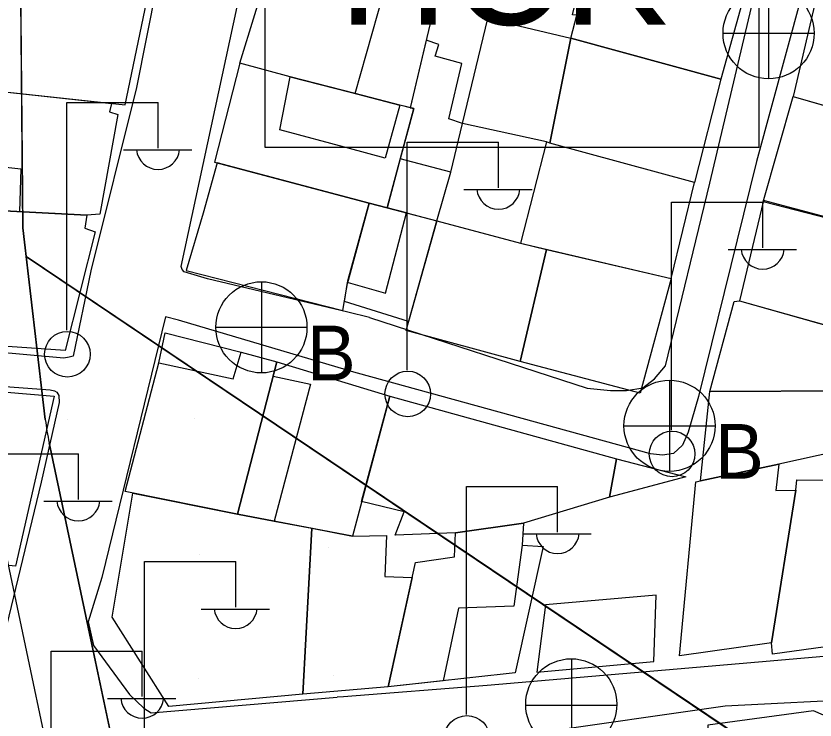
# Model space of a CAD drawing. Extents: x 417997 to 421451, y 4451742 to 4455216.
# Drawn here: x 420189.2 to 420250.6, y 4452551.2 to 4452605.3 of the extents above; entities that cross this region are included whole.
import ezdxf

# ---------------------------------------------------------------- set-up
doc = ezdxf.new("R2010")
doc.units = 0
for name, color, linetype in [('ADA', 7, 'Continuous'), ('ADAKENARI', 7, 'Continuous'), ('B_Mesken', 7, 'Continuous'), ('B_Teras', 7, 'Continuous'), ('Default', 7, 'Continuous'), ('KALDIRIM', 7, 'Continuous'), ('LJ_SEMBOL', 7, 'Continuous'), ('PL_SAY_DINI_TESIS', 7, 'Continuous'), ('PL_TİCK', 7, 'Continuous'), ('S_Elektrik_Diregi', 7, 'Continuous'), ('S_Rogar_Kapagi', 7, 'Continuous'), ('S_Rogar_Kapagi_Buski', 7, 'Continuous'), ('TR_DINITESIS', 7, 'Continuous'), ('TR_TİCK', 7, 'Continuous'), ('Yol_Sose', 7, 'Continuous')]:
    doc.layers.add(name, color=color, linetype=linetype)

# ---------------------------------------------------------------- blocks, each defined once
blk = doc.blocks.new('POINT_DISPLAY')
at = {"layer": 'Default'}
blk.add_line((0, 0), (0, 0), dxfattribs=at)

msp = doc.modelspace()

# ---------------------------------------------------------------- linework, layer by layer
at = {"layer": 'ADA'}
msp.add_line((420190.028, 4452586.79), (420279.227, 4452526.785), dxfattribs=at)
msp.add_line((420190.028, 4452586.79), (420279.227, 4452526.785), dxfattribs=at)
at = {"layer": 'ADAKENARI'}
for p, q in [((420189.767, 4452589.002), (420189.599, 4452607.801)), ((420189.767, 4452589.002), (420189.599, 4452607.801)), ((420191.502, 4452574.281), (420189.767, 4452589.002)), ((420191.502, 4452574.281), (420189.767, 4452589.002)), ((420195.074, 4452556.989), (420191.797, 4452572.485)), ((420195.074, 4452556.989), (420191.797, 4452572.485)), ((420198.607, 4452540.281), (420195.074, 4452556.989)), ((420198.607, 4452540.281), (420195.074, 4452556.989))]:
    msp.add_line(p, q, dxfattribs=at)
msp.add_arc((420211.365, 4452576.622), 20, 186.72361, 191.93888, dxfattribs=at)
msp.add_arc((420211.365, 4452576.622), 20, 186.72361, 191.93888, dxfattribs=at)
at = {"layer": 'B_Mesken'}
for points in [[(420231.86, 4452603.568), (420232.333, 4452605.33), (420232.005, 4452605.343), (420232.882, 4452609.082), (420233.319, 4452608.872), (420233.903, 4452610.835), (420245.441, 4452607.796), (420243.381, 4452600.406)], [(420179.346, 4452600.419), (420197.638, 4452598.431), (420199.526, 4452607.553), (420194.051, 4452608.155), (420194.049, 4452609.119), (420187.859, 4452609.489), (420187.764, 4452608.774), (420183.223, 4452608.966), (420183.284, 4452609.827), (420177.181, 4452610.188), (420177.09, 4452609.646), (420174.166, 4452609.509), (420173.745, 4452603.37), (420173.486, 4452600.978)], [(420208.761, 4452609.134), (420217.471, 4452607.021), (420221.387, 4452606.097), (420219.519, 4452598.223), (420218.729, 4452598.417), (420215.297, 4452599.304), (420210.315, 4452600.592), (420206.444, 4452601.639)], [(420250.693, 4452606.557), (420248.94, 4452599.087), (420263.823, 4452594.792), (420265.854, 4452602.484)], [(420230.012, 4452595.611), (420223.554, 4452597.008), (420225.483, 4452605.079), (420231.86, 4452603.568), (420230.259, 4452595.486)], [(420217.758, 4452590.544), (420219.255, 4452590.142), (420221.564, 4452589.521), (420222.651, 4452593.267), (420223.554, 4452597.008), (420222.506, 4452597.363), (420223.495, 4452601.619), (420221.436, 4452602.17), (420221.721, 4452603.062), (420220.75, 4452603.415), (420219.519, 4452598.223), (420219.801, 4452598.154), (420218.766, 4452594.298)], [(420243.381, 4452600.406), (420241.358, 4452592.474), (420230.259, 4452595.486), (420231.86, 4452603.568)], [(420210.315, 4452600.592), (420206.444, 4452601.639), (420204.493, 4452594.043), (420216.386, 4452590.896), (420217.758, 4452590.544), (420219.801, 4452598.154), (420218.729, 4452598.417)], [(420182.93, 4452590.59), (420183.375, 4452596.429), (420184.362, 4452596.424), (420184.816, 4452599.824), (420196.574, 4452598.546), (420196.437, 4452597.896), (420197.065, 4452597.702), (420195.692, 4452590.055), (420194.695, 4452589.959)], [(420262.123, 4452595.283), (420259.746, 4452587.624), (420246.644, 4452591.001), (420248.94, 4452599.087)], [(420230.259, 4452595.486), (420230.012, 4452595.611), (420228.014, 4452587.813), (420239.588, 4452585.093), (420241.358, 4452592.474)], [(420204.696, 4452593.989), (420203.615, 4452590.118), (420202.331, 4452585.711), (420214.362, 4452582.649), (420214.755, 4452585.039), (420216.386, 4452590.896)], [(420246.67, 4452591.094), (420244.829, 4452583.392), (420254.439, 4452580.675), (420257.003, 4452580.037), (420259.083, 4452587.795)], [(420179.378, 4452588.47), (420181.979, 4452588.084), (420182.429, 4452590.617), (420194.695, 4452589.959), (420194.545, 4452588.977), (420195.329, 4452588.686), (420193.014, 4452579.586), (420188.601, 4452579.871), (420179.874, 4452580.611), (420180.209, 4452583.34), (420179.877, 4452585.39)], [(420219.407, 4452581.805), (420214.476, 4452583.34), (420214.716, 4452584.799), (420216.386, 4452590.896), (420217.758, 4452590.544), (420219.255, 4452590.142), (420221.564, 4452589.521)], [(420221.564, 4452589.521), (420228.014, 4452587.813), (420230.011, 4452587.344), (420227.978, 4452578.742), (420219.21, 4452581.099)], [(420239.588, 4452585.093), (420237.204, 4452576.304), (420227.978, 4452578.742), (420230.011, 4452587.344)], [(420242.547, 4452576.418), (420244.408, 4452583.348), (420244.829, 4452583.392), (420254.858, 4452580.571), (420253.77, 4452576.425), (420253.473, 4452576.484)], [(420200.705, 4452580.938), (420206.552, 4452579.457), (420209.293, 4452578.698), (420206.271, 4452567.013), (420197.623, 4452568.746), (420200.211, 4452578.639)], [(420209.293, 4452578.698), (420217.968, 4452576.081), (420215.089, 4452565.323), (420206.271, 4452567.013)], [(420176.535, 4452565.979), (420176.989, 4452577.355), (420192.171, 4452576.067), (420189.221, 4452563.026), (420176.443, 4452564.244)], [(420241.822, 4452569.561), (420242.547, 4452576.418), (420253.473, 4452576.484), (420253.898, 4452572.176), (420247.839, 4452570.848)], [(420217.968, 4452576.081), (420235.375, 4452571.254), (420234.839, 4452568.306), (420228.224, 4452566.305), (420223.01, 4452565.578), (420218.38, 4452565.407), (420219.064, 4452567.193), (420215.801, 4452567.981)], [(420235.375, 4452571.254), (420240.696, 4452569.872), (420234.839, 4452568.306)], [(420240.223, 4452556.118), (420241.472, 4452569.486), (420247.839, 4452570.848), (420247.621, 4452568.813), (420249.153, 4452568.842), (420247.274, 4452557.116)], [(420249.153, 4452568.842), (420249.232, 4452569.654), (420253.144, 4452569.624), (420253.256, 4452570.742), (420259.437, 4452570.751), (420256.983, 4452557.575), (420247.361, 4452556.256), (420247.274, 4452557.116)], [(420211.971, 4452565.92), (420211.294, 4452553.186), (420200.995, 4452552.245), (420196.626, 4452559.11), (420198.215, 4452568.628), (420206.271, 4452567.013), (420209.076, 4452566.475)], [(420211.971, 4452565.92), (420215.089, 4452565.323), (420217.712, 4452565.378), (420217.591, 4452562.22), (420219.683, 4452562.139), (420217.836, 4452553.737), (420211.294, 4452553.186)], [(420227.595, 4452554.832), (420217.836, 4452553.737), (420219.935, 4452563.283), (420222.921, 4452563.729), (420223.01, 4452565.578), (420228.224, 4452566.305), (420228.141, 4452564.63), (420229.737, 4452564.512)], [(420229.919, 4452560.042), (420229.258, 4452554.865), (420238.256, 4452555.683), (420238.431, 4452560.781)], [(420242.405, 4452550.798), (420242.57, 4452542.477), (420252.805, 4452542.356), (420255.175, 4452549.887), (420250.508, 4452551.917)]]:
    msp.add_lwpolyline(points, close=True, dxfattribs=at)
at = {"layer": 'B_Teras'}
for points in [[(420217.471, 4452607.021), (420221.387, 4452606.097), (420219.519, 4452598.223), (420218.729, 4452598.417), (420215.297, 4452599.304)], [(420214.861, 4452595.077), (420209.521, 4452596.515), (420210.315, 4452600.592), (420214.907, 4452599.405), (420218.729, 4452598.417), (420217.601, 4452594.339)], [(420184.362, 4452596.424), (420187.816, 4452596.014), (420187.487, 4452593.759), (420189.631, 4452593.527), (420189.512, 4452590.237), (420182.93, 4452590.59), (420183.375, 4452596.429)], [(420217.758, 4452590.544), (420221.564, 4452589.521), (420222.651, 4452593.267), (420218.766, 4452594.298)], [(420214.753, 4452584.789), (420217.643, 4452583.972), (420219.255, 4452590.142), (420217.758, 4452590.544), (420216.386, 4452590.896), (420214.754, 4452584.939), (420214.716, 4452584.799)], [(420209.293, 4452578.698), (420206.271, 4452567.013), (420197.623, 4452568.746), (420200.211, 4452578.639), (420205.935, 4452577.401), (420206.552, 4452579.457)], [(420211.88, 4452577.002), (420209.076, 4452566.475), (420206.271, 4452567.013), (420209.009, 4452577.599)], [(420228.141, 4452564.63), (420227.5, 4452559.931), (420223.236, 4452559.785), (420222.06, 4452554.211), (420217.836, 4452553.737), (420219.935, 4452563.283), (420222.921, 4452563.729), (420223.01, 4452565.578), (420228.224, 4452566.305)]]:
    msp.add_lwpolyline(points, close=True, dxfattribs=at)
at = {"layer": 'KALDIRIM'}
for p, q in [((420190.182, 4452555.955), (420186.67, 4452572.565)), ((420190.182, 4452555.955), (420186.67, 4452572.565)), ((420193.715, 4452539.247), (420190.182, 4452555.955)), ((420193.715, 4452539.247), (420190.182, 4452555.955))]:
    msp.add_line(p, q, dxfattribs=at)
at = {"layer": 'LJ_SEMBOL'}
msp.add_lwpolyline([(420208.378, 4452624.107), (420246.31, 4452624.107), (420246.31, 4452595.169), (420208.378, 4452595.169)], close=True, dxfattribs=at)
msp.add_lwpolyline([(420208.378, 4452624.107), (420246.31, 4452624.107), (420246.31, 4452595.169), (420208.378, 4452595.169)], close=True, dxfattribs=at)
at = {"layer": 'PL_SAY_DINI_TESIS'}
for points in [[(420276.745, 4452528.455), (420190.028, 4452586.79), (420191.502, 4452574.281)], [(420276.745, 4452528.455), (420190.028, 4452586.79), (420191.502, 4452574.281)], [(420191.797, 4452572.485), (420195.074, 4452556.989), (420198.607, 4452540.281), (420200.934, 4452529.276), (420205.13, 4452516.628), (420212.68, 4452499.155), (420219.802, 4452489.597), (420276.745, 4452528.455)], [(420191.797, 4452572.485), (420195.074, 4452556.989), (420198.607, 4452540.281), (420200.934, 4452529.276), (420205.13, 4452516.628), (420212.68, 4452499.155), (420219.802, 4452489.597), (420276.745, 4452528.455)]]:
    msp.add_lwpolyline(points, dxfattribs=at)
msp.add_arc((420211.365, 4452576.622), 20, 186.72361, 191.93888, dxfattribs=at)
msp.add_arc((420211.365, 4452576.622), 20, 186.72361, 191.93888, dxfattribs=at)
at = {"layer": 'PL_TİCK'}
msp.add_lwpolyline([(420253.703, 4452650.28), (420268.165, 4452767.263), (420262.235, 4452772.505), (420196.745, 4452756.055), (420191.807, 4452749.838), (420189.699, 4452630.41), (420189.599, 4452607.801), (420189.767, 4452589.002), (420190.028, 4452586.79), (420276.745, 4452528.455)], dxfattribs=at)
msp.add_lwpolyline([(420253.703, 4452650.28), (420268.165, 4452767.263), (420262.235, 4452772.505), (420196.745, 4452756.055), (420191.807, 4452749.838), (420189.699, 4452630.41), (420189.599, 4452607.801), (420189.767, 4452589.002), (420190.028, 4452586.79), (420276.745, 4452528.455)], dxfattribs=at)
at = {"layer": 'S_Elektrik_Diregi'}
for p, q in [((420193.159, 4452581.125), (420193.159, 4452598.625)), ((420193.159, 4452598.625), (420200.159, 4452598.625)), ((420200.159, 4452595.125), (420200.159, 4452598.625)), ((420219.307, 4452578.072), (420219.307, 4452595.572)), ((420219.307, 4452595.572), (420226.307, 4452595.572)), ((420226.307, 4452592.072), (420226.307, 4452595.572)), ((420197.499, 4452594.985), (420202.749, 4452594.985)), ((420223.647, 4452591.932), (420228.897, 4452591.932)), ((420239.61, 4452573.469), (420239.61, 4452590.969)), ((420239.61, 4452590.969), (420246.61, 4452590.969)), ((420246.61, 4452587.469), (420246.61, 4452590.969)), ((420243.95, 4452587.329), (420249.2, 4452587.329)), ((420187.039, 4452571.635), (420194.039, 4452571.635)), ((420194.039, 4452568.135), (420194.039, 4452571.635)), ((420223.852, 4452551.625), (420223.852, 4452569.125)), ((420223.852, 4452569.125), (420230.852, 4452569.125)), ((420230.852, 4452565.625), (420230.852, 4452569.125)), ((420191.379, 4452567.995), (420196.629, 4452567.995)), ((420228.192, 4452565.485), (420233.442, 4452565.485)), ((420199.124, 4452545.863), (420199.124, 4452563.363)), ((420199.124, 4452563.363), (420206.124, 4452563.363)), ((420206.124, 4452559.863), (420206.124, 4452563.363)), ((420203.464, 4452559.723), (420208.714, 4452559.723)), ((420191.945, 4452538.994), (420191.945, 4452556.494)), ((420191.945, 4452556.494), (420198.945, 4452556.494)), ((420198.945, 4452552.994), (420198.945, 4452556.494)), ((420196.285, 4452552.854), (420201.535, 4452552.854))]:
    msp.add_line(p, q, dxfattribs=at)
for centre in [(420193.195, 4452579.29), (420219.343, 4452576.237), (420239.646, 4452571.633), (420223.888, 4452549.789)]:
    msp.add_circle(centre, 1.75, dxfattribs=at)
for centre in [(420200.16, 4452595.138), (420226.307, 4452592.085), (420246.61, 4452587.482), (420194.04, 4452568.147), (420230.852, 4452565.638), (420206.124, 4452559.876), (420198.946, 4452553.007)]:
    msp.add_arc(centre, 1.658, 184.83843, 355.14641, dxfattribs=at)
at = {"layer": 'S_Rogar_Kapagi'}
for p, q in [((420231.955, 4452548.876), (420231.955, 4452555.876)), ((420228.385, 4452552.341), (420235.385, 4452552.341))]:
    msp.add_line(p, q, dxfattribs=at)
msp.add_circle((420231.902, 4452552.404), 3.5, dxfattribs=at)
at = {"layer": 'S_Rogar_Kapagi_Buski'}
for p, q in [((420247.061, 4452607.435), (420247.061, 4452600.435)), ((420243.561, 4452603.935), (420250.561, 4452603.935)), ((420208.101, 4452584.855), (420208.101, 4452577.855)), ((420204.601, 4452581.355), (420211.601, 4452581.355)), ((420239.451, 4452577.295), (420239.451, 4452570.295)), ((420235.951, 4452573.795), (420242.951, 4452573.795))]:
    msp.add_line(p, q, dxfattribs=at)
for centre in [(420247.061, 4452603.935), (420208.101, 4452581.355), (420239.451, 4452573.795)]:
    msp.add_circle(centre, 3.5, dxfattribs=at)
at = {"layer": 'TR_TİCK'}
for points in [[(420253.703, 4452650.28), (420268.165, 4452767.263), (420262.235, 4452772.505), (420196.745, 4452756.055), (420191.807, 4452749.838), (420189.699, 4452630.41), (420189.599, 4452607.801), (420189.767, 4452589.002), (420190.028, 4452586.79), (420276.745, 4452528.455)], [(420253.703, 4452650.28), (420268.165, 4452767.263), (420262.235, 4452772.505), (420196.745, 4452756.055), (420191.807, 4452749.838), (420189.699, 4452630.41), (420189.599, 4452607.801), (420189.767, 4452589.002), (420190.028, 4452586.79), (420276.745, 4452528.455)], [(420208.378, 4452595.169), (420208.378, 4452624.107), (420246.31, 4452624.107), (420246.31, 4452595.169), (420208.378, 4452595.169)], [(420208.378, 4452595.169), (420208.378, 4452624.107), (420246.31, 4452624.107), (420246.31, 4452595.169), (420208.378, 4452595.169)]]:
    msp.add_lwpolyline(points, dxfattribs=at)
at = {"layer": 'Yol_Sose'}
for points in [[(420216.405, 4452582.117), (420233.137, 4452576.695), (420234.918, 4452576.503), (420236.154, 4452576.515), (420237.403, 4452576.72), (420238.296, 4452577.405), (420239.138, 4452578.41), (420242.546, 4452592.419), (420246.445, 4452608.886), (420250.719, 4452625.468), (420253.839, 4452638.658), (420254.451, 4452641.067), (420254.406, 4452641.705), (420254.013, 4452642.244), (420253.439, 4452642.507), (420239.189, 4452647.935), (420226.433, 4452652.457), (420220.798, 4452654.335)], [(420203.967, 4452585.083), (420202.155, 4452585.608), (420202.014, 4452585.786), (420201.943, 4452586.017), (420213.154, 4452638.034)], [(420170.346, 4452580.993), (420155.898, 4452582.337), (420155.667, 4452582.444), (420155.51, 4452582.636), (420155.658, 4452594.606), (420155.997, 4452610.276), (420156.575, 4452610.773), (420185.013, 4452610.254), (420199.582, 4452608.754), (420199.811, 4452608.531), (420200.022, 4452608.193), (420200.052, 4452607.53), (420198.512, 4452599.77), (420195.009, 4452585.685)], [(420250.692, 4452610.855), (420246.125, 4452594.093), (420241.683, 4452576.047), (420240.872, 4452573.304), (420240.454, 4452572.3), (420239.765, 4452571.668), (420238.913, 4452571.532), (420237.989, 4452571.629), (420214.747, 4452578.048)], [(420195.009, 4452585.685), (420193.653, 4452579.136), (420193.324, 4452579.07), (420192.915, 4452578.998), (420178.69, 4452580.265), (420170.346, 4452580.993)], [(420214.729, 4452582.516), (420203.967, 4452585.083)], [(420216.405, 4452582.117), (420214.729, 4452582.516)], [(420214.682, 4452578.068), (420201.733, 4452581.914), (420200.724, 4452582.151), (420195.836, 4452562.148), (420194.783, 4452558.737), (420195.194, 4452556.915), (420197.98, 4452553.163), (420199.06, 4452552.098), (420199.636, 4452551.748), (420213.921, 4452552.951)], [(420214.726, 4452582.025), (420214.723, 4452582.025)], [(420155.87, 4452561.375), (420156.246, 4452578.161), (420156.322, 4452578.326), (420156.747, 4452578.471), (420173.545, 4452577.921), (420191.884, 4452576.563), (420192.195, 4452576.477), (420192.396, 4452576.386), (420192.544, 4452576.114), (420192.555, 4452575.591), (420191.172, 4452569.456), (420186.879, 4452551.746), (420186.7, 4452551.503), (420185.897, 4452551.366), (420185.264, 4452551.386), (420174.71, 4452552.115), (420159.779, 4452552.91), (420155.688, 4452553.45), (420155.532, 4452553.679), (420155.534, 4452554.136), (420155.641, 4452555.806)], [(420214.747, 4452578.048), (420214.682, 4452578.068)], [(420214.678, 4452577.712), (420214.68, 4452577.712)], [(420311.6, 4452544.053), (420288.723, 4452550.647), (420267.943, 4452555.602), (420260.992, 4452556.919), (420247.194, 4452555.72), (420225.448, 4452553.845), (420214.417, 4452552.99)], [(420214.417, 4452552.99), (420213.921, 4452552.951)], [(420254.807, 4452552.838), (420243.723, 4452552.267), (420229.065, 4452550.161), (420215.122, 4452548.868)]]:
    msp.add_lwpolyline(points, dxfattribs=at)

# ---------------------------------------------------------------- block references
at = {"layer": 'TR_DINITESIS', "xscale": 0.1, "yscale": 0.10000000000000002}
for p in [(420202.958, 4452574.372), (420202.958, 4452574.372), (420193.196, 4452574.277), (420193.196, 4452574.277), (420203.337, 4452563.946), (420203.337, 4452563.946), (420213.289, 4452564.42), (420213.289, 4452564.42), (420203.281, 4452554.367), (420203.281, 4452554.367), (420213.612, 4452554.651), (420213.612, 4452554.651), (420224.253, 4452554.528), (420224.253, 4452554.528), (420235.45, 4452554.272), (420235.45, 4452554.272)]:
    msp.add_blockref('POINT_DISPLAY', p, dxfattribs=at)

# ---------------------------------------------------------------- texts
at = {"layer": 'LJ_SEMBOL'}
msp.add_text('TİCK', height=9, dxfattribs=at).set_placement((420211.895, 4452604.598))
msp.add_text('TİCK', height=9, dxfattribs=at).set_placement((420211.895, 4452604.598))
at = {"layer": 'S_Rogar_Kapagi_Buski'}
for p in [(420211.601, 4452577.29), (420242.951, 4452569.73)]:
    msp.add_text('B', height=4.2, dxfattribs=at).set_placement(p)

doc.saveas('drawing.dxf')
